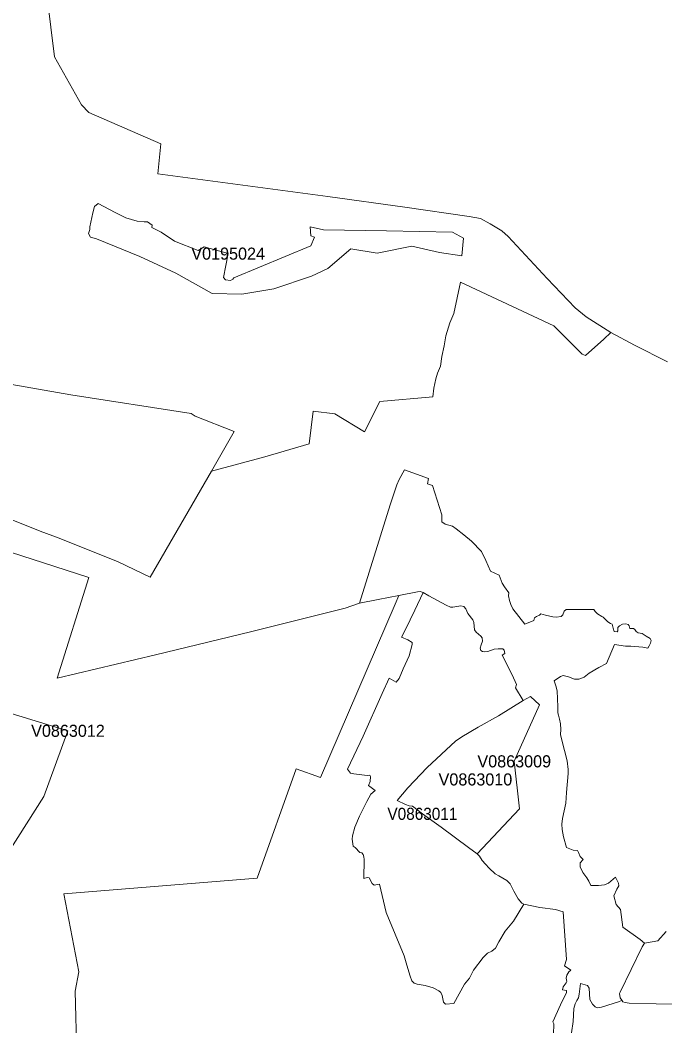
# Model space of a CAD drawing. Extents: x 369010 to 735936, y 6377141 to 6616555.
# Drawn here: x 485866 to 491204, y 6484938 to 6493257 of the extents above; entities that cross this region are included whole.
import ezdxf
from ezdxf.enums import TextEntityAlignment as Align

# ---------------------------------------------------------------- set-up
doc = ezdxf.new("R2010")
doc.units = 0
doc.header["$LTSCALE"] = 40
doc.layers.add('3', color=7, linetype='Continuous', lineweight=13)
doc.layers.add('4', color=7, linetype='Continuous')

msp = doc.modelspace()

# ---------------------------------------------------------------- linework, layer by layer
at = {"layer": '3'}
for points in [[(486057.78, 6493714.22), (486149.96, 6492953.57), (486372.73, 6492558.01), (486433.64, 6492491.98), (487029.62, 6492232.96), (487005.45, 6491987.19), (488412.57, 6491799.01), (489050.92, 6491709.14), (489583.18, 6491632.68), (489676.85, 6491615.3), (489756.96, 6491571.94), (489853.28, 6491514.35), (489906.9, 6491467.51), (490229.31, 6491119.78), (490460.18, 6490878.65), (490551.87, 6490803.01), (490756.77, 6490673.09), (490952.39, 6490569.65), (491225.31, 6490432.12)], [(488472.15, 6490001.97), (488717.26, 6489851.86), (488844.87, 6490102.43), (489281.8, 6490142.65), (489289.74, 6490214.31), (489306.62, 6490289.78), (489322.01, 6490335.96), (489344.69, 6490394.05), (489357.6, 6490475.15), (489376.96, 6490564.52), (489388.88, 6490645.45), (489422.97, 6490753.69), (489454.91, 6490829.32), (489510.36, 6491088.84), (490283.59, 6490727.71), (490519.6, 6490494.51), (490547.57, 6490483.09), (490698.34, 6490617.48), (490756.77, 6490673.09), (490551.87, 6490803.01), (490460.18, 6490878.65), (490229.31, 6491119.78), (489906.9, 6491467.51), (489853.28, 6491514.35), (489756.96, 6491571.94), (489676.85, 6491615.3), (489583.18, 6491632.68), (489050.92, 6491709.14), (488412.57, 6491799.01), (487005.45, 6491987.19), (487029.62, 6492232.96), (486433.64, 6492491.98), (486372.73, 6492558.01), (486149.96, 6492953.57), (486057.78, 6493714.22)], [(491225.31, 6490432.12), (490952.39, 6490569.65), (490756.77, 6490673.09), (490698.34, 6490617.48), (490547.57, 6490483.09), (490519.6, 6490494.51), (490283.59, 6490727.71), (489510.36, 6491088.84), (489454.91, 6490829.32), (489422.97, 6490753.69), (489388.88, 6490645.45), (489376.96, 6490564.52), (489357.6, 6490475.15), (489344.69, 6490394.05), (489322.01, 6490335.96), (489306.62, 6490289.78), (489289.74, 6490214.31), (489281.8, 6490142.65), (488844.87, 6490102.43), (488717.26, 6489851.86), (488472.15, 6490001.97), (488291.92, 6490023.32), (488257.82, 6489751.73), (487891.89, 6489645.47), (487449.5, 6489526.97), (486943.39, 6488648.98), (486678.91, 6488775.59), (486188.69, 6488973.2), (486032.12, 6489028.97), (485709.56, 6489160.22)], [(485709.56, 6489160.22), (486032.12, 6489028.97), (486188.69, 6488973.2), (486678.91, 6488775.59), (486943.39, 6488648.98), (487449.5, 6489526.97), (487638.67, 6489856), (487314.45, 6489981.61), (487283.17, 6490002.8), (486285.35, 6490157.38), (485573.35, 6490280.84)], [(485573.35, 6490280.84), (486285.35, 6490157.38), (487283.17, 6490002.8), (487314.45, 6489981.61), (487638.67, 6489856), (487449.5, 6489526.97), (487891.89, 6489645.47), (488257.82, 6489751.73), (488291.92, 6490023.32), (488472.15, 6490001.97)], [(485503.17, 6488948.54), (486435.13, 6488646.49), (486171.81, 6487815.33), (486987.41, 6488008.64), (487771.9, 6488198.8), (488557.05, 6488392.61), (488675.89, 6488433.49), (488930.27, 6489248.6), (488984.38, 6489414.27), (489002.92, 6489456.47), (489047.61, 6489538.39), (489246.54, 6489464.74), (489238.93, 6489421.22), (489279.81, 6489407.81), (489356.93, 6489166.34), (489356.27, 6489106.76), (489384.41, 6489087.73), (489446.31, 6489071.67), (489474.44, 6489048.67), (489539.65, 6489001), (489603.04, 6488946.55), (489685.13, 6488861.98), (489721.54, 6488787.83), (489758.45, 6488699.95), (489831.93, 6488665.53), (489857.75, 6488599.49), (489875.62, 6488568.71), (489910.88, 6488520.05), (489909.55, 6488494.56), (489916.5, 6488457.98), (489929.41, 6488424.06), (489945.8, 6488388.31), (490044.27, 6488261.7), (490119.41, 6488291.82), (490124.54, 6488313), (490139.27, 6488323.76), (490164.76, 6488334.68), (490177.67, 6488345.61), (490214.08, 6488334.68), (490274.82, 6488321.11), (490304.28, 6488319.29), (490343.83, 6488325.08), (490357.9, 6488337.83), (490370.81, 6488367.78), (490385.54, 6488381.36), (490391.83, 6488382.51), (490616.25, 6488382.51), (490627.18, 6488367.12), (490645.05, 6488346.6), (490680.8, 6488323.59), (490693.71, 6488318.46), (490731.45, 6488281.06), (490754.45, 6488267.65), (490768.02, 6488261.2), (490774.31, 6488229.26), (490782.59, 6488199.14), (490808.9, 6488197.81), (490815.19, 6488206.25), (490813.37, 6488233.06), (490826.78, 6488248.46), (490853.59, 6488259.88), (490880.4, 6488264.34), (490899.1, 6488257.39), (490908.87, 6488247.3), (490913.33, 6488226.28), (490943.29, 6488224.29), (490955.54, 6488216.02), (490966.96, 6488199.47), (490983.01, 6488188.54), (491014.29, 6488182.75), (491048.88, 6488161.57), (491081.49, 6488143.69), (491089.1, 6488126.48), (491084.63, 6488104.14), (491073.05, 6488080.97), (491060.96, 6488062.43), (491020.08, 6488069.55), (490920.29, 6488077.82), (490876.76, 6488079.14), (490785.73, 6488092.22), (490720.85, 6487935.16), (490656.31, 6487903.21), (490577.69, 6487856.54), (490534, 6487821.79), (490491.13, 6487806.39), (490454.72, 6487806.39), (490404.91, 6487825.59), (490362.04, 6487835.85), (490339.04, 6487829.4), (490285.74, 6487792.33), (490300.47, 6487750.12), (490311.4, 6487710.4), (490317.02, 6487577.83), (490317.02, 6487528.68), (490321.49, 6487507.49), (490331.75, 6487474.89), (490338.7, 6487436.49), (490342.51, 6487389.16), (490340.03, 6487348.28), (490350.29, 6487300.95)], [(490139.27, 6488323.76), (490124.54, 6488313), (490119.41, 6488291.82), (490044.27, 6488261.7), (489945.8, 6488388.31), (489929.41, 6488424.06), (489916.5, 6488457.98), (489909.55, 6488494.56), (489910.88, 6488520.05), (489875.62, 6488568.71), (489857.75, 6488599.49), (489831.93, 6488665.53), (489758.45, 6488699.95), (489721.54, 6488787.83), (489685.13, 6488861.98), (489603.04, 6488946.55), (489539.65, 6489001), (489474.44, 6489048.67), (489446.31, 6489071.67), (489384.41, 6489087.73), (489356.27, 6489106.76), (489356.93, 6489166.34), (489279.81, 6489407.81), (489238.93, 6489421.22), (489246.54, 6489464.74), (489047.61, 6489538.39), (489002.92, 6489456.47), (488984.38, 6489414.27), (488930.27, 6489248.6), (488675.89, 6488433.49)], [(486335, 6484689.62), (486322.58, 6485226.35), (486351.38, 6485386.39), (486228.25, 6486030.04), (487829, 6486160.79), (488152.4, 6487064.61), (488351.99, 6486991.29), (488971.81, 6488425.71), (489001.27, 6488499.36), (488830.3, 6488465.93), (488675.89, 6488433.49), (488557.05, 6488392.61), (487771.9, 6488198.8), (486987.41, 6488008.64), (486171.81, 6487815.33), (486435.13, 6488646.49), (485503.17, 6488948.54)], [(489001.27, 6488499.36), (488971.81, 6488425.71), (488351.99, 6486991.29), (488152.4, 6487064.61), (487829, 6486160.79), (486228.25, 6486030.04), (486351.38, 6485386.39), (486322.58, 6485226.35), (486335, 6484689.62)], [(489387.22, 6485116.46), (489371.17, 6485133.01), (489359.75, 6485190.6), (489347.67, 6485214.27), (489332.27, 6485227.01), (489285.27, 6485252.5), (489218.08, 6485273.02), (489151.54, 6485283.62), (489126.55, 6485291.4), (489109.34, 6485310.59), (489095.27, 6485350.15), (489068.46, 6485439.85), (489045.79, 6485518.8), (488897, 6485877.11), (488840.23, 6486109.81), (488795.54, 6486102.86), (488779.49, 6486116.93), (488754.67, 6486162.94), (488739.27, 6486165.59), (488712.46, 6486157.81), (488713.95, 6486314.04), (488711.97, 6486337.38), (488706.34, 6486356.58), (488695.42, 6486368.16), (488679.36, 6486371.97), (488640.47, 6486414.84), (488622.59, 6486425.76), (488615.81, 6486482.2), (488617.63, 6486509.67), (488635.67, 6486581.33), (488675.72, 6486672.36), (488735.14, 6486795), (488769.4, 6486854.08), (488803.82, 6486886.03), (488750.2, 6486927.07), (488764.43, 6486960.01), (488765.59, 6486999.56), (488761.12, 6487011.15), (488739.44, 6487009.82), (488629.54, 6487023.89), (488601.74, 6487028.19), (488575.59, 6487062.78), (488705.68, 6487335.04), (488862.57, 6487687.89), (488920, 6487814.67), (488979.42, 6487780.74), (489004.25, 6487811.52), (489035.69, 6487890.14), (489085.18, 6487998.88), (489110, 6488091.72), (489110, 6488110.26), (489075.58, 6488131.78), (489022.62, 6488153.46), (489056.54, 6488216.84), (489134.33, 6488375.56), (489201.86, 6488524.19), (489178.85, 6488531.8), (489155.85, 6488528.65), (489001.27, 6488499.36)], [(489201.86, 6488524.19), (489134.33, 6488375.56), (489056.54, 6488216.84), (489022.62, 6488153.46), (489075.58, 6488131.78), (489110, 6488110.26), (489110, 6488091.72), (489085.18, 6487998.88), (489035.69, 6487890.14), (489004.25, 6487811.52), (488979.42, 6487780.74), (488920, 6487814.67), (488862.57, 6487687.89), (488705.68, 6487335.04), (488575.59, 6487062.78), (488601.74, 6487028.19), (488629.54, 6487023.89), (488739.44, 6487009.82), (488761.12, 6487011.15), (488765.59, 6486999.56), (488764.43, 6486960.01), (488750.2, 6486927.07), (488803.82, 6486886.03), (488769.4, 6486854.08), (488735.14, 6486795), (488675.72, 6486672.36), (488635.67, 6486581.33), (488617.63, 6486509.67), (488615.81, 6486482.2), (488622.59, 6486425.76), (488640.47, 6486414.84), (488679.36, 6486371.97), (488695.42, 6486368.16), (488706.34, 6486356.58), (488711.97, 6486337.38), (488713.95, 6486314.04), (488712.46, 6486157.81), (488739.27, 6486165.59), (488754.67, 6486162.94), (488779.49, 6486116.93), (488795.54, 6486102.86), (488840.23, 6486109.81), (488897, 6485877.11), (489045.79, 6485518.8), (489068.46, 6485439.85), (489095.27, 6485350.15), (489109.34, 6485310.59), (489126.55, 6485291.4), (489151.54, 6485283.62), (489218.08, 6485273.02), (489285.27, 6485252.5), (489332.27, 6485227.01), (489347.67, 6485214.27), (489359.75, 6485190.6), (489371.17, 6485133.01), (489387.22, 6485116.46), (489455.08, 6485124.07), (489543.62, 6485282.95), (489585.83, 6485334.1), (489619.09, 6485399.97), (489697.87, 6485502.91), (489734.28, 6485538.66), (489771.36, 6485556.04), (489800.15, 6485579.7), (489828.29, 6485634.65), (489881.91, 6485721.71), (489949.77, 6485803.8), (490036.82, 6485945.3), (490019.45, 6485952.92), (489988.83, 6485988.17), (489952.42, 6486052.05), (489921.3, 6486112.79), (489894.49, 6486140.93), (489827.96, 6486178.17), (489799.82, 6486196.04), (489750.01, 6486242.05), (489717.24, 6486274.99), (489691.75, 6486306.93), (489667.42, 6486342.01), (489649.55, 6486361.21), (489578.54, 6486415), (489352.8, 6486580.67), (489196.06, 6486692.22), (489114.97, 6486754.29), (489085.51, 6486759.42), (489056.71, 6486768.35), (488986.37, 6486803.11), (489075.25, 6486906.22), (489236.61, 6487075.2), (489469.97, 6487294.49), (489522.93, 6487330.24), (489656.5, 6487409.02), (489825.31, 6487503.69), (490031.36, 6487629.8), (489965.66, 6487734.23), (489974.6, 6487760.55), (489938.85, 6487841.15), (489855.27, 6488004.17), (489879.6, 6488017.58), (489873.8, 6488046.04)], [(488675.89, 6488433.49), (488830.3, 6488465.93), (489001.27, 6488499.36), (489155.85, 6488528.65), (489178.85, 6488531.8), (489201.86, 6488524.19), (489248.53, 6488494.89), (489392.35, 6488418.1), (489428.93, 6488402.37), (489448.13, 6488402.37), (489513.34, 6488412.64), (489540.15, 6488406.18), (489556.7, 6488388.31), (489572.75, 6488349.91), (489614.29, 6488296.12), (489621.74, 6488273.61), (489628.2, 6488213.37), (489642.26, 6488194.17), (489680, 6488160.9), (489689.6, 6488147.83), (489694.07, 6488120.36), (489682.65, 6488089.74), (489675.53, 6488062.1), (489680, 6488043.56), (489694.07, 6488033.96), (489708.3, 6488032.64), (489738.92, 6488035.78), (489790.06, 6488055.15), (489822, 6488057.63), (489862.38, 6488056.31), (489873.8, 6488046.04), (489879.6, 6488017.58), (489855.27, 6488004.17), (489938.85, 6487841.15), (489974.6, 6487760.55), (489965.66, 6487734.23), (490031.36, 6487629.8), (490090.28, 6487661.58), (490164.43, 6487592.56), (489956.39, 6487126.5), (490000.41, 6486732.94), (489649.55, 6486361.21), (489667.42, 6486342.01), (489691.75, 6486306.93), (489717.24, 6486274.99), (489750.01, 6486242.05), (489799.82, 6486196.04), (489827.96, 6486178.17), (489894.49, 6486140.93), (489921.3, 6486112.79), (489952.42, 6486052.05), (489988.83, 6485988.17), (490019.45, 6485952.92), (490036.82, 6485945.3), (490169.06, 6485918.49), (490296.83, 6485899.95), (490362.04, 6485880.76), (490389.35, 6485486.36), (490372.8, 6485435.55), (490425.92, 6485398.48), (490409.04, 6485386.06), (490390.51, 6485356.6), (490387.36, 6485333.6), (490391.17, 6485304.14), (490387.53, 6485293.55), (490362.04, 6485260.94), (490355.59, 6485236.61), (490389.02, 6485229.83), (490389.02, 6485214.44), (490339.2, 6485113.48), (490274.65, 6484970.65), (490285.41, 6484954.1), (490282.1, 6484867.54)], [(489873.8, 6488046.04), (489862.38, 6488056.31), (489822, 6488057.63), (489790.06, 6488055.15), (489738.92, 6488035.78), (489708.3, 6488032.64), (489694.07, 6488033.96), (489680, 6488043.56), (489675.53, 6488062.1), (489682.65, 6488089.74), (489694.07, 6488120.36), (489689.6, 6488147.83), (489680, 6488160.9), (489642.26, 6488194.17), (489628.2, 6488213.37), (489621.74, 6488273.61), (489614.29, 6488296.12), (489572.75, 6488349.91), (489556.7, 6488388.31), (489540.15, 6488406.18), (489513.34, 6488412.64), (489448.13, 6488402.37), (489428.93, 6488402.37), (489392.35, 6488418.1), (489248.53, 6488494.89), (489201.86, 6488524.19)], [(491035.48, 6485621.08), (490998.24, 6485651.53), (490854.75, 6485753.48), (490836.21, 6485900.62), (490800.46, 6485941.5), (490781.92, 6486012.5), (490806.91, 6486068.11), (490820.98, 6486096.9), (490818.33, 6486119.91), (490795.33, 6486167.9), (490737.57, 6486119.41), (490703.64, 6486106.01), (490654.49, 6486099.55), (490589.28, 6486098.89), (490573.55, 6486136.13), (490557.5, 6486161.78), (490524.23, 6486207.79), (490503.22, 6486252.64), (490500.73, 6486287.23), (490527.54, 6486313.38), (490501.56, 6486339.7), (490487.66, 6486371.81), (490479.22, 6486388.36), (490444.79, 6486392.82), (490389.18, 6486414.01), (490364.19, 6486501.56), (490352.77, 6486561.64), (490351.45, 6486606.49), (490354.59, 6486654.49), (490382.73, 6486780.44), (490386.53, 6486825.62), (490388.52, 6486869.15), (490403.09, 6487024.72), (490402.59, 6487057.99), (490394.81, 6487129.65), (490350.29, 6487300.95), (490340.03, 6487348.28), (490342.51, 6487389.16), (490338.7, 6487436.49), (490331.75, 6487474.89), (490321.49, 6487507.49), (490317.02, 6487528.68), (490317.02, 6487577.83), (490311.4, 6487710.4), (490300.47, 6487750.12), (490285.74, 6487792.33), (490339.04, 6487829.4), (490362.04, 6487835.85), (490404.91, 6487825.59), (490454.72, 6487806.39), (490491.13, 6487806.39), (490534, 6487821.79), (490577.69, 6487856.54), (490656.31, 6487903.21), (490720.85, 6487935.16), (490785.73, 6488092.22), (490876.76, 6488079.14), (490920.29, 6488077.82), (491020.08, 6488069.55), (491060.96, 6488062.43), (491073.05, 6488080.97), (491084.63, 6488104.14), (491089.1, 6488126.48), (491081.49, 6488143.69), (491048.88, 6488161.57), (491014.29, 6488182.75), (490983.01, 6488188.54), (490966.96, 6488199.47), (490955.54, 6488216.02), (490943.29, 6488224.29), (490913.33, 6488226.28), (490908.87, 6488247.3), (490899.1, 6488257.39), (490880.4, 6488264.34), (490853.59, 6488259.88), (490826.78, 6488248.46), (490813.37, 6488233.06), (490815.19, 6488206.25), (490808.9, 6488197.81), (490782.59, 6488199.14), (490774.31, 6488229.26), (490768.02, 6488261.2), (490754.45, 6488267.65), (490731.45, 6488281.06), (490693.71, 6488318.46), (490680.8, 6488323.59), (490645.05, 6488346.6), (490627.18, 6488367.12), (490616.25, 6488382.51), (490391.83, 6488382.51), (490385.54, 6488381.36), (490370.81, 6488367.78), (490357.9, 6488337.83), (490343.83, 6488325.08), (490304.28, 6488319.29), (490274.82, 6488321.11), (490214.08, 6488334.68), (490177.67, 6488345.61), (490164.76, 6488334.68), (490139.27, 6488323.76)], [(485505.49, 6485961.85), (486063.07, 6486835.55), (486262.01, 6487379.06), (485311.69, 6487667.7)], [(485311.69, 6487667.7), (486262.01, 6487379.06), (486063.07, 6486835.55), (485505.49, 6485961.85)], [(490350.29, 6487300.95), (490394.81, 6487129.65), (490402.59, 6487057.99), (490403.09, 6487024.72), (490388.52, 6486869.15), (490386.53, 6486825.62), (490382.73, 6486780.44), (490354.59, 6486654.49), (490351.45, 6486606.49), (490352.77, 6486561.64), (490364.19, 6486501.56), (490389.18, 6486414.01), (490444.79, 6486392.82), (490479.22, 6486388.36), (490487.66, 6486371.81), (490501.56, 6486339.7), (490527.54, 6486313.38), (490500.73, 6486287.23), (490503.22, 6486252.64), (490524.23, 6486207.79), (490557.5, 6486161.78), (490573.55, 6486136.13), (490589.28, 6486098.89), (490654.49, 6486099.55), (490703.64, 6486106.01), (490737.57, 6486119.41), (490795.33, 6486167.9), (490818.33, 6486119.91), (490820.98, 6486096.9), (490806.91, 6486068.11), (490781.92, 6486012.5), (490800.46, 6485941.5), (490836.21, 6485900.62), (490854.75, 6485753.48), (490998.24, 6485651.53), (491035.48, 6485621.08), (491144.21, 6485641.6), (491214.88, 6485718.23)], [(490282.1, 6484867.54), (490285.41, 6484954.1), (490274.65, 6484970.65), (490339.2, 6485113.48), (490389.02, 6485214.44), (490389.02, 6485229.83), (490355.59, 6485236.61), (490362.04, 6485260.94), (490387.53, 6485293.55), (490391.17, 6485304.14), (490387.36, 6485333.6), (490390.51, 6485356.6), (490409.04, 6485386.06), (490425.92, 6485398.48), (490372.8, 6485435.55), (490389.35, 6485486.36), (490362.04, 6485880.76), (490296.83, 6485899.95), (490169.06, 6485918.49), (490036.82, 6485945.3), (489949.77, 6485803.8), (489881.91, 6485721.71), (489828.29, 6485634.65), (489800.15, 6485579.7), (489771.36, 6485556.04), (489734.28, 6485538.66), (489697.87, 6485502.91), (489619.09, 6485399.97), (489585.83, 6485334.1), (489543.62, 6485282.95), (489455.08, 6485124.07), (489387.22, 6485116.46)], [(491214.88, 6485718.23), (491144.21, 6485641.6), (491035.48, 6485621.08), (491015.12, 6485592.45), (490832.73, 6485217.91), (490828.6, 6485205), (490834.39, 6485170.41), (490845.97, 6485151.21), (490855.57, 6485137.15), (490875.93, 6485130.69), (490907.21, 6485126.88), (491132.13, 6485121.75), (491315.51, 6485118.61)], [(490431.55, 6484881.44), (490444.96, 6484974.12), (490450.75, 6485082.2), (490460.35, 6485119.27), (490475.41, 6485146.91), (490487.49, 6485171.24), (490493.28, 6485200.04), (490503.55, 6485288.91), (490562.96, 6485273.19), (490576.37, 6485250.85), (490581.33, 6485156.34), (490603.68, 6485116.79), (490626.02, 6485096.27), (490645.22, 6485087.33), (490677.33, 6485092.96), (490826.94, 6485138.97), (490845.97, 6485151.21), (490834.39, 6485170.41), (490828.6, 6485205), (490832.73, 6485217.91), (491015.12, 6485592.45), (491035.48, 6485621.08)], [(491315.51, 6485118.61), (491132.13, 6485121.75), (490907.21, 6485126.88), (490875.93, 6485130.69), (490855.57, 6485137.15), (490845.97, 6485151.21), (490826.94, 6485138.97), (490677.33, 6485092.96), (490645.22, 6485087.33), (490626.02, 6485096.27), (490603.68, 6485116.79), (490581.33, 6485156.34), (490576.37, 6485250.85), (490562.96, 6485273.19), (490503.55, 6485288.91), (490493.28, 6485200.04), (490487.49, 6485171.24), (490475.41, 6485146.91), (490460.35, 6485119.27), (490450.75, 6485082.2), (490444.96, 6484974.12), (490431.55, 6484881.44)]]:
    msp.add_lwpolyline(points, dxfattribs=at)
for points in [[(486512.25, 6491741.25), (486652.1, 6491664.79), (486741.14, 6491620.93), (486835.48, 6491595.61), (486893.08, 6491588.99), (486920.22, 6491588.33), (486959.61, 6491560.52), (486955.14, 6491541.82), (487033.75, 6491504.42), (487143.98, 6491429.11), (487338.61, 6491351.99), (487388.43, 6491382.27), (487588.03, 6491325.84), (487548.64, 6491127.89), (487564.86, 6491109.85), (487607.56, 6491103.4), (487625.6, 6491115.65), (487635.36, 6491125.41), (488273.55, 6491390.05), (488302.18, 6491462.05), (488272.39, 6491472.97), (488267.09, 6491547.61), (488376.65, 6491522.79), (488897.83, 6491515.84), (489445.64, 6491503.26), (489535.02, 6491453.11), (489522.44, 6491308.13), (489337.24, 6491333.95), (489107.85, 6491388.07), (488821.53, 6491328.98), (488603.06, 6491364.23), (488412.24, 6491201.71), (488278.68, 6491139.31), (487964.88, 6491033.56), (487701.56, 6490991.19), (487456.29, 6490996.32), (487154.74, 6491164.64), (486857.99, 6491301.34), (486497.69, 6491447.48), (486448.04, 6491461.72), (486432.48, 6491492.66), (486444.06, 6491524.44), (486443.4, 6491547.61), (486468.89, 6491662.97), (486481.8, 6491714.77)], [(486512.25, 6491741.25), (486481.8, 6491714.77), (486468.89, 6491662.97), (486443.4, 6491547.61), (486444.06, 6491524.44), (486432.48, 6491492.66), (486448.04, 6491461.72), (486497.69, 6491447.48), (486857.99, 6491301.34), (487154.74, 6491164.64), (487456.29, 6490996.32), (487701.56, 6490991.19), (487964.88, 6491033.56), (488278.68, 6491139.31), (488412.24, 6491201.71), (488603.06, 6491364.23), (488821.53, 6491328.98), (489107.85, 6491388.07), (489337.24, 6491333.95), (489522.44, 6491308.13), (489535.02, 6491453.11), (489445.64, 6491503.26), (488897.83, 6491515.84), (488376.65, 6491522.79), (488267.09, 6491547.61), (488272.39, 6491472.97), (488302.18, 6491462.05), (488273.55, 6491390.05), (487635.36, 6491125.41), (487625.6, 6491115.65), (487607.56, 6491103.4), (487564.86, 6491109.85), (487548.64, 6491127.89), (487588.03, 6491325.84), (487388.43, 6491382.27), (487338.61, 6491351.99), (487143.98, 6491429.11), (487033.75, 6491504.42), (486955.14, 6491541.82), (486959.61, 6491560.52), (486920.22, 6491588.33), (486893.08, 6491588.99), (486835.48, 6491595.61), (486741.14, 6491620.93), (486652.1, 6491664.79)], [(490031.36, 6487629.8), (489825.31, 6487503.69), (489656.5, 6487409.02), (489522.93, 6487330.24), (489469.97, 6487294.49), (489236.61, 6487075.2), (489075.25, 6486906.22), (488986.37, 6486803.11), (489056.71, 6486768.35), (489085.51, 6486759.42), (489114.97, 6486754.29), (489196.06, 6486692.22), (489352.8, 6486580.67), (489578.54, 6486415), (489649.55, 6486361.21), (490000.41, 6486732.94), (489956.39, 6487126.5), (490164.43, 6487592.56), (490090.28, 6487661.58)]]:
    msp.add_lwpolyline(points, close=True, dxfattribs=at)

# ---------------------------------------------------------------- texts
at = {"layer": '4'}
for s, p in [('V0195024', (487588.03, 6491275.83)), ('V0863012', (486262.01, 6487329.06)), ('V0863009', (489956.39, 6487076.5)), ('V0863010', (489634.98, 6486926.79))]:
    msp.add_text(s, height=100, dxfattribs=at).set_placement(p, align=Align.CENTER)
at = {"layer": '4', "width": 0.95}
msp.add_text('V0863011', height=100, dxfattribs=at).set_placement((489196.07, 6486642.22), align=Align.CENTER)

doc.saveas('drawing.dxf')
